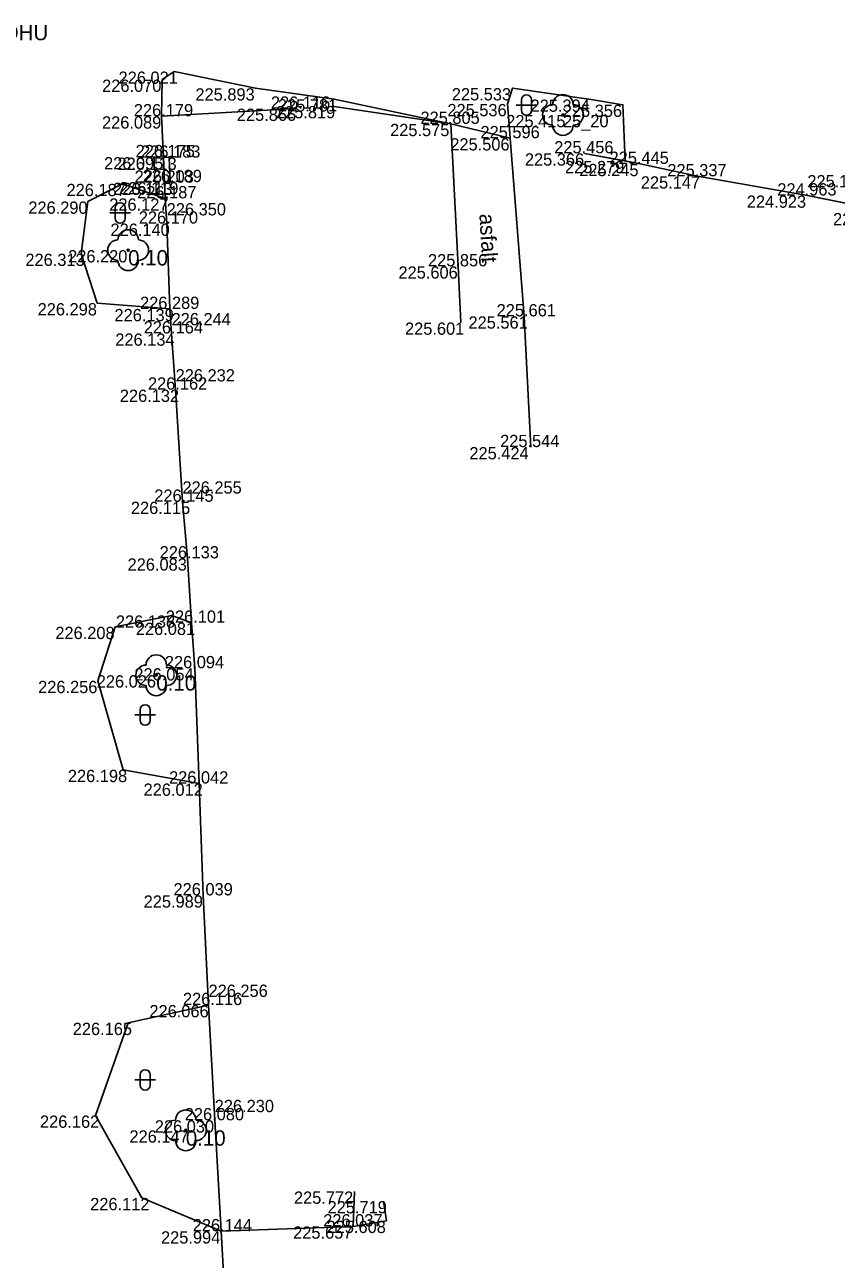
# Model space of a CAD drawing. Extents: x -599516 to -599132, y -1163668 to -1163119.
# Drawn here: x -599369.62 to -599349.76, y -1163203.21 to -1163173 of the extents above; entities that cross this region are included whole.
import ezdxf

# ---------------------------------------------------------------- set-up
doc = ezdxf.new("R2010")
doc.units = 0
for name, color, linetype in [('Bod-oznac1', 7, 'Continuous'), ('Bod-oznac2', 7, 'Continuous'), ('Bod-oznac3', 7, 'Continuous'), ('Bod-vyska1', 7, 'Continuous'), ('Bod-vyska2', 7, 'Continuous'), ('Bod-vyska3', 7, 'Continuous'), ('Z_cela-hrobu-dolni-linie', 7, 'Continuous'), ('Z_cela-hrobu-horni-linie', 7, 'Continuous'), ('Z_chodnik', 7, 'Continuous'), ('Z_komunikace', 7, 'Continuous'), ('Z_kultury-znacky', 7, 'Continuous'), ('Z_nove-stromy-prumer-kmene', 7, 'Continuous'), ('Z_obvod-kmene-spodek-ve-vysce1_2m', 7, 'Continuous'), ('Z_popis-budov-povrchu', 7, 'Continuous'), ('Z_stromy-kere', 7, 'Continuous'), ('Z_stromy-nove-vysazene', 7, 'Continuous'), ('Z_vol-lin-obrubnik', 7, 'Continuous'), ('Z_vol-txt-popis-objektu', 7, 'Continuous')]:
    doc.layers.add(name, color=color, linetype=linetype)

msp = doc.modelspace()

# ---------------------------------------------------------------- linework, layer by layer
at = {"layer": 'Bod-oznac1'}
for p, q in [((-599365.955, -1163174.144), (-599365.955, -1163174.144)), ((-599366.253, -1163174.341), (-599366.253, -1163174.341)), ((-599363.968, -1163174.554), (-599363.968, -1163174.554)), ((-599357.682, -1163174.55), (-599357.682, -1163174.55)), ((-599362.041, -1163174.82), (-599362.041, -1163174.82)), ((-599355.755, -1163174.829), (-599355.755, -1163174.829)), ((-599362.966, -1163175.051), (-599362.966, -1163175.051)), ((-599362.101, -1163174.987), (-599362.101, -1163174.987)), ((-599357.802, -1163174.937), (-599357.802, -1163174.937)), ((-599356.444, -1163175.206), (-599356.444, -1163175.206)), ((-599354.978, -1163174.954), (-599354.978, -1163174.954)), ((-599366.267, -1163175.239), (-599366.267, -1163175.239)), ((-599359.191, -1163175.424), (-599359.191, -1163175.424)), ((-599357.733, -1163175.775), (-599357.733, -1163175.775)), ((-599366.218, -1163176.239), (-599366.218, -1163176.239)), ((-599366.084, -1163176.25), (-599366.084, -1163176.25)), ((-599355.917, -1163176.145), (-599355.917, -1163176.145)), ((-599354.922, -1163176.331), (-599354.922, -1163176.331)), ((-599354.552, -1163176.403), (-599354.552, -1163176.403)), ((-599353.148, -1163176.707), (-599353.148, -1163176.707)), ((-599367.224, -1163176.892), (-599367.224, -1163176.892)), ((-599366.192, -1163176.864), (-599366.192, -1163176.864)), ((-599366.053, -1163176.849), (-599366.053, -1163176.849)), ((-599368.07, -1163177.324), (-599368.07, -1163177.324)), ((-599366.179, -1163177.247), (-599366.179, -1163177.247)), ((-599350.464, -1163177.177), (-599350.464, -1163177.177)), ((-599366.141, -1163177.864), (-599366.141, -1163177.864)), ((-599367.085, -1163178.514), (-599367.085, -1163178.514)), ((-599368.233, -1163178.601), (-599368.233, -1163178.601)), ((-599359.012, -1163178.911), (-599359.012, -1163178.911)), ((-599367.84, -1163179.811), (-599367.84, -1163179.811)), ((-599366.064, -1163179.953), (-599366.064, -1163179.953)), ((-599358.945, -1163180.285), (-599358.945, -1163180.285)), ((-599357.39, -1163180.135), (-599357.39, -1163180.135)), ((-599366.021, -1163180.553), (-599366.021, -1163180.553)), ((-599365.922, -1163181.928), (-599365.922, -1163181.928)), ((-599357.23, -1163183.334), (-599357.23, -1163183.334)), ((-599365.755, -1163184.672), (-599365.755, -1163184.672)), ((-599365.63, -1163186.057), (-599365.63, -1163186.057)), ((-599366.019, -1163187.453), (-599366.019, -1163187.453)), ((-599367.398, -1163187.732), (-599367.398, -1163187.732)), ((-599365.532, -1163187.632), (-599365.532, -1163187.632)), ((-599365.452, -1163188.746), (-599365.452, -1163188.746)), ((-599367.828, -1163189.055), (-599367.828, -1163189.055)), ((-599366.396, -1163188.918), (-599366.396, -1163188.918)), ((-599367.204, -1163191.232), (-599367.204, -1163191.232)), ((-599365.343, -1163191.567), (-599365.343, -1163191.567)), ((-599365.246, -1163194.305), (-599365.246, -1163194.305)), ((-599365.118, -1163196.989), (-599365.118, -1163196.989)), ((-599367.085, -1163197.422), (-599367.085, -1163197.422)), ((-599367.887, -1163199.692), (-599367.887, -1163199.692)), ((-599364.966, -1163199.809), (-599364.966, -1163199.809)), ((-599365.674, -1163200.055), (-599365.674, -1163200.055)), ((-599366.751, -1163201.709), (-599366.751, -1163201.709)), ((-599361.542, -1163201.551), (-599361.542, -1163201.551)), ((-599360.836, -1163201.787), (-599360.836, -1163201.787)), ((-599360.761, -1163202.268), (-599360.761, -1163202.268)), ((-599364.81, -1163202.525), (-599364.81, -1163202.525)), ((-599361.575, -1163202.406), (-599361.575, -1163202.406))]:
    msp.add_line(p, q, dxfattribs=at)
at = {"layer": 'Bod-oznac2'}
for p, q in [((-599362.966, -1163175.051), (-599362.966, -1163175.051)), ((-599366.267, -1163175.239), (-599366.267, -1163175.239)), ((-599359.191, -1163175.424), (-599359.191, -1163175.424)), ((-599357.733, -1163175.775), (-599357.733, -1163175.775)), ((-599366.218, -1163176.239), (-599366.218, -1163176.239)), ((-599366.084, -1163176.25), (-599366.084, -1163176.25)), ((-599355.917, -1163176.145), (-599355.917, -1163176.145)), ((-599354.552, -1163176.403), (-599354.552, -1163176.403)), ((-599353.148, -1163176.707), (-599353.148, -1163176.707)), ((-599366.192, -1163176.864), (-599366.192, -1163176.864)), ((-599366.053, -1163176.849), (-599366.053, -1163176.849)), ((-599366.179, -1163177.247), (-599366.179, -1163177.247)), ((-599350.464, -1163177.177), (-599350.464, -1163177.177)), ((-599366.141, -1163177.864), (-599366.141, -1163177.864)), ((-599359.012, -1163178.911), (-599359.012, -1163178.911)), ((-599366.064, -1163179.953), (-599366.064, -1163179.953)), ((-599357.39, -1163180.135), (-599357.39, -1163180.135)), ((-599366.021, -1163180.553), (-599366.021, -1163180.553)), ((-599365.922, -1163181.928), (-599365.922, -1163181.928)), ((-599357.23, -1163183.334), (-599357.23, -1163183.334)), ((-599365.755, -1163184.672), (-599365.755, -1163184.672)), ((-599365.63, -1163186.057), (-599365.63, -1163186.057)), ((-599365.532, -1163187.632), (-599365.532, -1163187.632)), ((-599365.452, -1163188.746), (-599365.452, -1163188.746)), ((-599365.343, -1163191.567), (-599365.343, -1163191.567)), ((-599365.246, -1163194.305), (-599365.246, -1163194.305)), ((-599365.118, -1163196.989), (-599365.118, -1163196.989)), ((-599364.966, -1163199.809), (-599364.966, -1163199.809)), ((-599364.81, -1163202.525), (-599364.81, -1163202.525)), ((-599361.575, -1163202.406), (-599361.575, -1163202.406))]:
    msp.add_line(p, q, dxfattribs=at)
at = {"layer": 'Bod-oznac3'}
for p, q in [((-599350.464, -1163177.177), (-599350.464, -1163177.177)), ((-599366.141, -1163177.864), (-599366.141, -1163177.864)), ((-599366.021, -1163180.553), (-599366.021, -1163180.553)), ((-599365.922, -1163181.928), (-599365.922, -1163181.928)), ((-599365.755, -1163184.672), (-599365.755, -1163184.672)), ((-599365.118, -1163196.989), (-599365.118, -1163196.989)), ((-599364.966, -1163199.809), (-599364.966, -1163199.809))]:
    msp.add_line(p, q, dxfattribs=at)
at = {"layer": 'Z_cela-hrobu-dolni-linie'}
for p, q in [((-599366.267, -1163175.239), (-599362.966, -1163175.051)), ((-599362.101, -1163174.987), (-599359.191, -1163175.424)), ((-599355.917, -1163176.145), (-599354.922, -1163176.331))]:
    msp.add_line(p, q, dxfattribs=at)
for points in [[(-599366.192, -1163176.864), (-599366.053, -1163176.849), (-599366.084, -1163176.25), (-599366.218, -1163176.239)], [(-599366.179, -1163177.247), (-599366.141, -1163177.864), (-599366.064, -1163179.953)], [(-599365.532, -1163187.632), (-599365.452, -1163188.746), (-599365.343, -1163191.567)], [(-599365.118, -1163196.989), (-599364.966, -1163199.809), (-599364.81, -1163202.525)], [(-599361.575, -1163202.406), (-599361.542, -1163201.551)], [(-599360.836, -1163201.787), (-599360.761, -1163202.268)]]:
    msp.add_lwpolyline(points, dxfattribs=at)
at = {"layer": 'Z_cela-hrobu-horni-linie'}
msp.add_line((-599361.575, -1163202.406), (-599364.81, -1163202.525), dxfattribs=at)
for points in [[(-599362.966, -1163175.051), (-599366.267, -1163175.239), (-599366.218, -1163176.239), (-599366.084, -1163176.25), (-599366.053, -1163176.849), (-599366.192, -1163176.864), (-599366.179, -1163177.247), (-599366.141, -1163177.864), (-599366.141, -1163177.864), (-599366.064, -1163179.953), (-599366.021, -1163180.553), (-599366.021, -1163180.553), (-599365.922, -1163181.928), (-599365.922, -1163181.928), (-599365.755, -1163184.672), (-599365.755, -1163184.672), (-599365.63, -1163186.057), (-599365.532, -1163187.632), (-599365.452, -1163188.746), (-599365.343, -1163191.567), (-599365.246, -1163194.305), (-599365.118, -1163196.989), (-599365.118, -1163196.989), (-599364.966, -1163199.809), (-599364.966, -1163199.809), (-599364.81, -1163202.525)], [(-599359.012, -1163178.911), (-599359.191, -1163175.424), (-599362.101, -1163174.987)], [(-599355.917, -1163176.145), (-599354.552, -1163176.403), (-599353.148, -1163176.707), (-599350.464, -1163177.177), (-599350.464, -1163177.177), (-599347.77, -1163177.726), (-599347.77, -1163177.726), (-599345.183, -1163178.233), (-599345.183, -1163178.233), (-599343.874, -1163178.532), (-599343.874, -1163178.532), (-599341.216, -1163179.013), (-599341.216, -1163179.013), (-599337.334, -1163179.805)], [(-599357.39, -1163180.135), (-599357.23, -1163183.334)]]:
    msp.add_lwpolyline(points, dxfattribs=at)
at = {"layer": 'Z_chodnik'}
for points in [[(-599359.191, -1163175.424), (-599359.012, -1163178.911), (-599358.945, -1163180.285)], [(-599357.733, -1163175.775), (-599357.39, -1163180.135), (-599357.23, -1163183.334)], [(-599364.81, -1163202.525), (-599361.575, -1163202.406), (-599360.761, -1163202.268)]]:
    msp.add_lwpolyline(points, dxfattribs=at)
at = {"layer": 'Z_komunikace'}
for points in [[(-599366.179, -1163177.247), (-599366.192, -1163176.864), (-599366.218, -1163176.239), (-599366.267, -1163175.239), (-599366.253, -1163174.341), (-599365.955, -1163174.144), (-599363.968, -1163174.554), (-599362.041, -1163174.82), (-599359.191, -1163175.424), (-599357.733, -1163175.775), (-599357.802, -1163174.937), (-599357.682, -1163174.55), (-599355.755, -1163174.829)], [(-599355.755, -1163174.829), (-599354.978, -1163174.954), (-599354.922, -1163176.331)], [(-599354.922, -1163176.331), (-599354.552, -1163176.403), (-599353.148, -1163176.707), (-599350.464, -1163177.177), (-599348.35, -1163177.605)], [(-599366.179, -1163177.247), (-599367.224, -1163176.892), (-599368.07, -1163177.324), (-599368.233, -1163178.601), (-599367.84, -1163179.811), (-599366.064, -1163179.953), (-599366.021, -1163180.553), (-599365.922, -1163181.928), (-599365.755, -1163184.672), (-599365.63, -1163186.057), (-599365.532, -1163187.632), (-599366.019, -1163187.453), (-599367.398, -1163187.732), (-599367.828, -1163189.055), (-599367.204, -1163191.232), (-599365.343, -1163191.567), (-599365.246, -1163194.305), (-599365.118, -1163196.989), (-599367.085, -1163197.422), (-599367.887, -1163199.692), (-599366.751, -1163201.709), (-599364.81, -1163202.525), (-599364.713, -1163204.27)]]:
    msp.add_lwpolyline(points, dxfattribs=at)
at = {"layer": 'Z_kultury-znacky'}
for p, q in [((-599357.462, -1163174.839), (-599357.462, -1163175.089)), ((-599357.212, -1163174.839), (-599357.212, -1163175.089)), ((-599357.587, -1163174.964), (-599357.087, -1163174.964)), ((-599367.529, -1163177.605), (-599367.029, -1163177.605)), ((-599367.404, -1163177.48), (-599367.404, -1163177.73)), ((-599367.154, -1163177.48), (-599367.154, -1163177.73)), ((-599366.917, -1163189.889), (-599366.417, -1163189.889)), ((-599366.792, -1163189.764), (-599366.792, -1163190.014)), ((-599366.542, -1163189.764), (-599366.542, -1163190.014)), ((-599366.792, -1163198.696), (-599366.792, -1163198.946)), ((-599366.542, -1163198.696), (-599366.542, -1163198.946)), ((-599366.917, -1163198.821), (-599366.417, -1163198.821))]:
    msp.add_line(p, q, dxfattribs=at)
for centre, start, end in [((-599357.337, -1163174.839), 0, 180), ((-599357.337, -1163175.089), 180, 0), ((-599367.28, -1163177.48), 0, 180), ((-599367.28, -1163177.73), 180, 0), ((-599366.668, -1163189.765), 0, 180), ((-599366.668, -1163190.015), 180, 0), ((-599366.668, -1163198.696), 0, 180), ((-599366.668, -1163198.946), 180, 0)]:
    msp.add_arc(centre, 0.125, start, end, dxfattribs=at)
at = {"layer": 'Z_stromy-kere'}
msp.add_circle((-599356.444, -1163175.206), 0.025, dxfattribs=at)
for centre, start, end in [((-599356.444, -1163174.956), 0, 180), ((-599356.694, -1163175.206), 90, 270), ((-599356.194, -1163175.206), 270, 90), ((-599356.444, -1163175.456), 180, 0)]:
    msp.add_arc(centre, 0.25, start, end, dxfattribs=at)
at = {"layer": 'Z_stromy-nove-vysazene'}
for centre in [(-599367.085, -1163178.514), (-599366.396, -1163188.918), (-599365.674, -1163200.055)]:
    msp.add_circle(centre, 0.025, dxfattribs=at)
for centre, start, end in [((-599367.085, -1163178.264), 0, 180), ((-599367.335, -1163178.514), 90, 270), ((-599366.835, -1163178.514), 270, 90), ((-599367.085, -1163178.764), 180, 0), ((-599366.396, -1163188.668), 0, 180), ((-599366.646, -1163188.918), 90, 270), ((-599366.146, -1163188.918), 270, 90), ((-599366.396, -1163189.168), 180, 0), ((-599365.674, -1163199.805), 0, 180), ((-599365.924, -1163200.055), 90, 270), ((-599365.424, -1163200.055), 270, 90), ((-599365.674, -1163200.305), 180, 0)]:
    msp.add_arc(centre, 0.25, start, end, dxfattribs=at)
at = {"layer": 'Z_vol-lin-obrubnik'}
msp.add_line((-599357.733, -1163175.775), (-599357.39, -1163180.135), dxfattribs=at)

# ---------------------------------------------------------------- texts
at = {"layer": 'Bod-vyska1'}
for s, p in [('226.021', (-599367.319, -1163174.444)), ('226.070', (-599367.721, -1163174.641)), ('225.893', (-599365.438, -1163174.854)), ('225.533', (-599359.164, -1163174.85)), ('225.781', (-599363.42, -1163175.12)), ('225.394', (-599357.237, -1163175.129)), ('225.866', (-599364.425, -1163175.351)), ('225.819', (-599363.467, -1163175.287)), ('225.536', (-599359.272, -1163175.237)), ('225.415', (-599357.833, -1163175.506)), ('225.356', (-599356.448, -1163175.254)), ('226.089', (-599367.724, -1163175.539)), ('225.575', (-599360.674, -1163175.724)), ('225.506', (-599359.201, -1163176.075)), ('226.095', (-599367.675, -1163176.539)), ('226.113', (-599367.346, -1163176.55)), ('225.366', (-599357.376, -1163176.445)), ('225.279', (-599356.394, -1163176.631)), ('225.245', (-599356.045, -1163176.703)), ('225.147', (-599354.539, -1163177.007)), ('226.187', (-599368.592, -1163177.192)), ('226.113', (-599367.454, -1163177.164)), ('226.119', (-599367.304, -1163177.149)), ('226.290', (-599369.527, -1163177.624)), ('226.127', (-599367.547, -1163177.547)), ('224.923', (-599351.945, -1163177.477)), ('224.797', (-599349.835, -1163177.905)), ('226.140', (-599367.517, -1163178.164)), ('226.220', (-599368.553, -1163178.814)), ('226.313', (-599369.599, -1163178.901)), ('225.606', (-599360.469, -1163179.211)), ('226.298', (-599369.299, -1163180.111)), ('226.139', (-599367.419, -1163180.253)), ('225.601', (-599360.309, -1163180.585)), ('225.561', (-599358.756, -1163180.435)), ('226.134', (-599367.399, -1163180.853)), ('226.132', (-599367.288, -1163182.228)), ('225.424', (-599358.734, -1163183.634)), ('226.115', (-599367.017, -1163184.972)), ('226.083', (-599367.098, -1163186.357)), ('226.138', (-599367.385, -1163187.753)), ('226.208', (-599368.866, -1163188.032)), ('226.081', (-599366.896, -1163187.932)), ('226.054', (-599366.932, -1163189.046)), ('226.256', (-599369.287, -1163189.355)), ('226.026', (-599367.853, -1163189.218)), ('226.198', (-599368.559, -1163191.532)), ('226.012', (-599366.707, -1163191.867)), ('225.989', (-599366.705, -1163194.605)), ('226.066', (-599366.564, -1163197.289)), ('226.165', (-599368.44, -1163197.722)), ('226.162', (-599369.242, -1163199.992)), ('226.030', (-599366.432, -1163200.109)), ('226.147', (-599367.053, -1163200.355)), ('226.112', (-599368.013, -1163202.009)), ('225.772', (-599363.027, -1163201.851)), ('225.719', (-599362.204, -1163202.087)), ('225.657', (-599363.047, -1163202.706)), ('225.608', (-599362.229, -1163202.568)), ('225.994', (-599366.28, -1163202.825))]:
    msp.add_text(s, height=0.3, dxfattribs=at).set_placement(p)
at = {"layer": 'Bod-vyska2'}
for s, p in [('226.116', (-599363.591, -1163175.051)), ('226.179', (-599366.945, -1163175.239)), ('225.805', (-599359.931, -1163175.424)), ('225.596', (-599358.462, -1163175.775)), ('226.175', (-599366.902, -1163176.239)), ('226.183', (-599366.767, -1163176.25)), ('225.456', (-599356.658, -1163176.145)), ('225.445', (-599355.304, -1163176.403)), ('225.337', (-599353.89, -1163176.707)), ('226.203', (-599366.926, -1163176.864)), ('226.189', (-599366.73, -1163176.849)), ('226.187', (-599366.863, -1163177.247)), ('224.963', (-599351.199, -1163177.177)), ('226.170', (-599366.824, -1163177.864)), ('225.856', (-599359.747, -1163178.911)), ('226.289', (-599366.793, -1163179.953)), ('225.661', (-599358.067, -1163180.135)), ('226.164', (-599366.704, -1163180.553)), ('226.162', (-599366.599, -1163181.928)), ('225.544', (-599357.982, -1163183.334)), ('226.145', (-599366.444, -1163184.672)), ('226.133', (-599366.313, -1163186.057)), ('226.101', (-599366.162, -1163187.632)), ('226.094', (-599366.186, -1163188.746)), ('226.042', (-599366.083, -1163191.567)), ('226.039', (-599365.974, -1163194.305)), ('226.116', (-599365.743, -1163196.989)), ('226.080', (-599365.699, -1163199.809)), ('226.144', (-599365.504, -1163202.525)), ('226.037', (-599362.31, -1163202.406))]:
    msp.add_text(s, height=0.3, dxfattribs=at).set_placement(p)
at = {"layer": 'Bod-vyska3'}
for s, p in [('225.183', (-599350.464, -1163176.977)), ('226.350', (-599366.141, -1163177.664)), ('226.244', (-599366.021, -1163180.353)), ('226.232', (-599365.922, -1163181.728)), ('226.255', (-599365.755, -1163184.472)), ('226.256', (-599365.118, -1163196.789)), ('226.230', (-599364.966, -1163199.609))]:
    msp.add_text(s, height=0.3, dxfattribs=at).set_placement(p)
at = {"layer": 'Z_nove-stromy-prumer-kmene'}
for p in [(-599367.085, -1163178.889), (-599366.396, -1163189.293), (-599365.674, -1163200.43)]:
    msp.add_text('0.10', height=0.375, dxfattribs=at).set_placement(p)
at = {"layer": 'Z_obvod-kmene-spodek-ve-vysce1_2m'}
msp.add_text('25_20', height=0.3, dxfattribs=at).set_placement((-599356.444, -1163175.506))
at = {"layer": 'Z_popis-budov-povrchu'}
msp.add_text('asfalt', height=0.375, rotation=273.4503, dxfattribs=at).set_placement((-599358.491, -1163177.632))
at = {"layer": 'Z_vol-txt-popis-objektu'}
msp.add_text('OCHRANA ROHU', height=0.375, dxfattribs=at).set_placement((-599373.164, -1163173.377))

doc.saveas('drawing.dxf')
